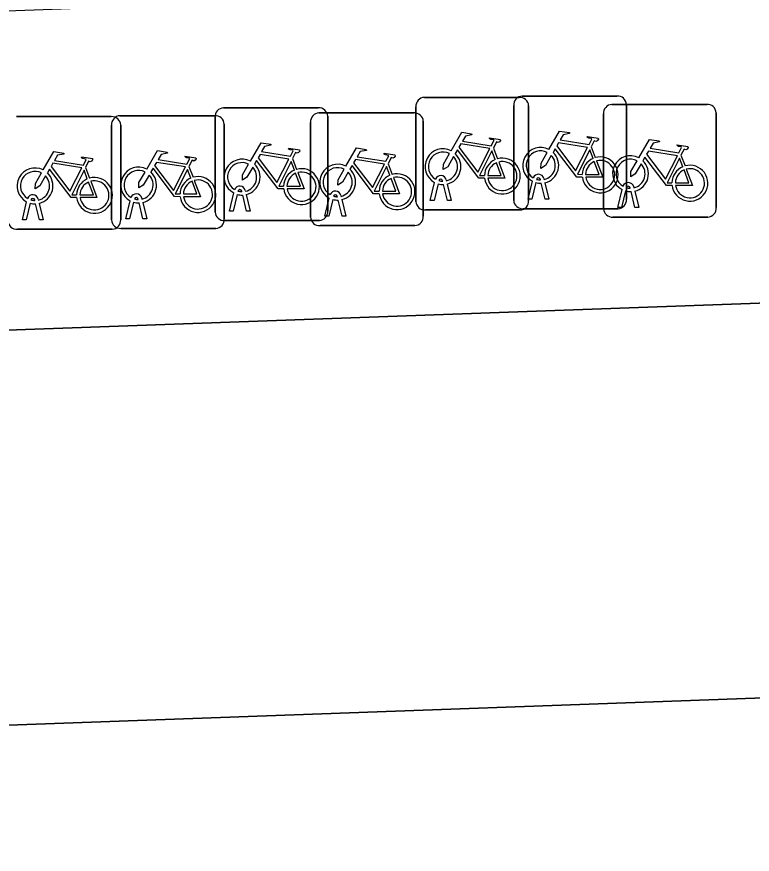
# Model space of a CAD drawing. Extents: x 161084 to 161928, y 385354 to 386522.
# Drawn here: x 161309.93 to 161316.45, y 386458.7 to 386466.13 of the extents above; entities that cross this region are included whole.
import ezdxf

# ---------------------------------------------------------------- set-up
doc = ezdxf.new("R2010")
doc.units = 0
for name, color, linetype in [('IMGEO_Fietsenrek', 7, 'Continuous'), ('IMGEO_Rijbaan_lokaal_open', 7, 'Continuous'), ('IMGEO_Voetpad_open', 7, 'Continuous')]:
    doc.layers.add(name, color=color, linetype=linetype)

msp = doc.modelspace()

# ---------------------------------------------------------------- linework, layer by layer
at = {"layer": 'IMGEO_Fietsenrek'}
for p, q in [((161313.5459, 386465.4125), (161314.3868, 386465.4125)), ((161314.3868, 386465.4125), (161313.5459, 386465.4125)), ((161314.4129, 386465.4235), (161315.2538, 386465.4235)), ((161315.2538, 386465.4235), (161314.4129, 386465.4235)), ((161311.7649, 386465.3195), (161312.6058, 386465.3195)), ((161312.6058, 386465.3195), (161311.7649, 386465.3195)), ((161313.4715, 386464.4879), (161313.4715, 386465.3288)), ((161313.4715, 386465.3288), (161313.4715, 386464.4879)), ((161314.3385, 386464.4989), (161314.3385, 386465.3398)), ((161314.3385, 386465.3398), (161314.3385, 386464.4989)), ((161314.4705, 386465.3381), (161314.4705, 386464.4972)), ((161314.4705, 386464.4972), (161314.4705, 386465.3381)), ((161315.2089, 386465.3495), (161316.0498, 386465.3495)), ((161316.0498, 386465.3495), (161315.2089, 386465.3495)), ((161315.3375, 386465.3491), (161315.3375, 386464.5082)), ((161315.3375, 386464.5082), (161315.3375, 386465.3491)), ((161309.9289, 386465.2415), (161310.7698, 386465.2415)), ((161310.7698, 386465.2415), (161309.9289, 386465.2415)), ((161310.8469, 386465.2495), (161311.6878, 386465.2495)), ((161311.6878, 386465.2495), (161310.8469, 386465.2495)), ((161311.6905, 386464.3949), (161311.6905, 386465.2358)), ((161311.6905, 386465.2358), (161311.6905, 386464.3949)), ((161312.6119, 386465.2745), (161313.4528, 386465.2745)), ((161313.4528, 386465.2745), (161312.6119, 386465.2745)), ((161312.6895, 386465.2451), (161312.6895, 386464.4042)), ((161312.6895, 386464.4042), (161312.6895, 386465.2451)), ((161315.1345, 386464.4249), (161315.1345, 386465.2658)), ((161315.1345, 386465.2658), (161315.1345, 386464.4249)), ((161316.1335, 386465.2751), (161316.1335, 386464.4342)), ((161316.1335, 386464.4342), (161316.1335, 386465.2751)), ((161310.7725, 386464.3249), (161310.7725, 386465.1658)), ((161310.7725, 386465.1658), (161310.7725, 386464.3249)), ((161310.8535, 386465.1671), (161310.8535, 386464.3262)), ((161310.8535, 386464.3262), (161310.8535, 386465.1671)), ((161311.7715, 386465.1751), (161311.7715, 386464.3342)), ((161311.7715, 386464.3342), (161311.7715, 386465.1751)), ((161312.5375, 386464.3499), (161312.5375, 386465.1908)), ((161312.5375, 386465.1908), (161312.5375, 386464.3499)), ((161313.5365, 386465.2001), (161313.5365, 386464.3592)), ((161313.5365, 386464.3592), (161313.5365, 386465.2001)), ((161314.1582, 386464.9622), (161314.1945, 386464.867)), ((161315.0252, 386464.9732), (161315.0615, 386464.878)), ((161312.3772, 386464.8692), (161312.4135, 386464.774)), ((161315.8212, 386464.8992), (161315.8575, 386464.804)), ((161310.5412, 386464.7912), (161310.5775, 386464.696)), ((161311.4592, 386464.7992), (161311.4955, 386464.704)), ((161313.2242, 386464.8242), (161313.2605, 386464.729)), ((161313.5985, 386464.4973), (161313.6368, 386464.6573)), ((161313.6672, 386464.6451), (161313.6319, 386464.4973)), ((161313.7089, 386464.6689), (161313.7079, 386464.6732)), ((161313.75, 386464.4973), (161313.7161, 386464.639)), ((161313.7396, 386464.6804), (161313.7414, 386464.6725)), ((161313.7484, 386464.6433), (161313.7834, 386464.4973)), ((161314.4655, 386464.5083), (161314.5038, 386464.6683)), ((161314.5342, 386464.6561), (161314.4989, 386464.5083)), ((161314.5759, 386464.6799), (161314.5749, 386464.6842)), ((161314.617, 386464.5083), (161314.5831, 386464.65)), ((161314.6066, 386464.6914), (161314.6084, 386464.6835)), ((161314.6154, 386464.6543), (161314.6504, 386464.5083)), ((161311.8175, 386464.4043), (161311.8558, 386464.5643)), ((161311.9279, 386464.5759), (161311.9269, 386464.5802)), ((161311.9586, 386464.5874), (161311.9604, 386464.5795)), ((161315.2615, 386464.4343), (161315.2998, 386464.5943)), ((161315.3302, 386464.5821), (161315.2949, 386464.4343)), ((161315.3719, 386464.6059), (161315.3709, 386464.6102)), ((161315.413, 386464.4343), (161315.3791, 386464.576)), ((161315.4026, 386464.6174), (161315.4044, 386464.6095)), ((161315.4114, 386464.5803), (161315.4464, 386464.4343)), ((161309.9815, 386464.3263), (161310.0198, 386464.4863)), ((161310.0919, 386464.4979), (161310.0909, 386464.5022)), ((161310.1226, 386464.5094), (161310.1244, 386464.5015)), ((161310.8995, 386464.3343), (161310.9378, 386464.4943)), ((161311.0099, 386464.5059), (161311.0089, 386464.5102)), ((161311.0406, 386464.5174), (161311.0424, 386464.5095)), ((161311.8862, 386464.5521), (161311.8509, 386464.4043)), ((161311.969, 386464.4043), (161311.9351, 386464.546)), ((161311.9674, 386464.5503), (161312.0024, 386464.4043)), ((161312.6645, 386464.3593), (161312.7028, 386464.5193)), ((161312.7332, 386464.5071), (161312.6979, 386464.3593)), ((161312.7749, 386464.5309), (161312.7739, 386464.5352)), ((161312.816, 386464.3593), (161312.7821, 386464.501)), ((161312.8056, 386464.5424), (161312.8074, 386464.5345)), ((161312.8144, 386464.5053), (161312.8494, 386464.3593)), ((161313.6319, 386464.4973), (161313.5985, 386464.4973)), ((161313.7834, 386464.4973), (161313.75, 386464.4973)), ((161314.4989, 386464.5083), (161314.4655, 386464.5083)), ((161314.6504, 386464.5083), (161314.617, 386464.5083)), ((161310.0502, 386464.4741), (161310.0149, 386464.3263)), ((161310.133, 386464.3263), (161310.0991, 386464.468)), ((161310.1314, 386464.4723), (161310.1664, 386464.3263)), ((161310.9682, 386464.4821), (161310.9329, 386464.3343)), ((161311.051, 386464.3343), (161311.0171, 386464.476)), ((161311.0494, 386464.4803), (161311.0844, 386464.3343)), ((161314.3961, 386464.4135), (161313.5552, 386464.4135)), ((161313.5552, 386464.4135), (161314.3961, 386464.4135)), ((161315.2631, 386464.4245), (161314.4222, 386464.4245)), ((161314.4222, 386464.4245), (161315.2631, 386464.4245)), ((161315.2949, 386464.4343), (161315.2615, 386464.4343)), ((161315.4464, 386464.4343), (161315.413, 386464.4343)), ((161310.9329, 386464.3343), (161310.8995, 386464.3343)), ((161311.0844, 386464.3343), (161311.051, 386464.3343)), ((161311.8509, 386464.4043), (161311.8175, 386464.4043)), ((161312.0024, 386464.4043), (161311.969, 386464.4043)), ((161312.6979, 386464.3593), (161312.6645, 386464.3593)), ((161312.8494, 386464.3593), (161312.816, 386464.3593)), ((161316.0591, 386464.3505), (161315.2182, 386464.3505)), ((161315.2182, 386464.3505), (161316.0591, 386464.3505)), ((161310.0149, 386464.3263), (161309.9815, 386464.3263)), ((161310.1664, 386464.3263), (161310.133, 386464.3263)), ((161312.6151, 386464.3205), (161311.7742, 386464.3205)), ((161311.7742, 386464.3205), (161312.6151, 386464.3205)), ((161313.4621, 386464.2755), (161312.6212, 386464.2755)), ((161312.6212, 386464.2755), (161313.4621, 386464.2755)), ((161310.7791, 386464.2425), (161309.9382, 386464.2425)), ((161309.9382, 386464.2425), (161310.7791, 386464.2425)), ((161311.6971, 386464.2505), (161310.8562, 386464.2505)), ((161310.8562, 386464.2505), (161311.6971, 386464.2505))]:
    msp.add_line(p, q, dxfattribs=at)
for points in [[(161313.7841, 386464.9392), (161313.8788, 386465.1027), (161313.965, 386465.0889), (161313.9667, 386465.0802), (161313.9106, 386465.0693), (161313.8844, 386465.024), (161314.1396, 386464.9832)], [(161314.6511, 386464.9502), (161314.7458, 386465.1137), (161314.832, 386465.0999), (161314.8337, 386465.0912), (161314.7776, 386465.0803), (161314.7514, 386465.035), (161315.0066, 386464.9942)], [(161312.0031, 386464.8462), (161312.0978, 386465.0097), (161312.184, 386464.9959), (161312.1857, 386464.9872), (161312.1296, 386464.9763), (161312.1034, 386464.931), (161312.3586, 386464.8902)], [(161314.1396, 386464.9832), (161314.1646, 386465.032), (161314.1595, 386465.036), (161314.1363, 386465.0397), (161314.1236, 386465.0472), (161314.1226, 386465.0503), (161314.1248, 386465.0549), (161314.2196, 386465.0398), (161314.2219, 386465.0295), (161314.2125, 386465.0171), (161314.2001, 386465.0107), (161314.1856, 386465.0169), (161314.1582, 386464.9622)], [(161314.9937, 386464.969), (161314.7369, 386465.01), (161314.7202, 386464.9812), (161314.8872, 386464.7609), (161314.9937, 386464.969)], [(161315.0066, 386464.9942), (161315.0316, 386465.043), (161315.0265, 386465.047), (161315.0033, 386465.0507), (161314.9906, 386465.0582), (161314.9896, 386465.0613), (161314.9918, 386465.0659), (161315.0866, 386465.0508), (161315.0889, 386465.0405), (161315.0795, 386465.0281), (161315.0671, 386465.0217), (161315.0526, 386465.0279), (161315.0252, 386464.9732)], [(161315.4471, 386464.8762), (161315.5418, 386465.0397), (161315.628, 386465.0259), (161315.6297, 386465.0172), (161315.5736, 386465.0063), (161315.5474, 386464.961), (161315.8026, 386464.9202)], [(161310.1671, 386464.7682), (161310.2618, 386464.9317), (161310.348, 386464.9179), (161310.3497, 386464.9092), (161310.2936, 386464.8983), (161310.2674, 386464.853), (161310.5226, 386464.8122)], [(161311.0851, 386464.7762), (161311.1798, 386464.9397), (161311.266, 386464.9259), (161311.2677, 386464.9172), (161311.2116, 386464.9063), (161311.1854, 386464.861), (161311.4406, 386464.8202)], [(161312.3586, 386464.8902), (161312.3836, 386464.939), (161312.3785, 386464.943), (161312.3553, 386464.9467), (161312.3426, 386464.9542), (161312.3416, 386464.9573), (161312.3438, 386464.9619), (161312.4386, 386464.9468), (161312.4409, 386464.9365), (161312.4315, 386464.9241), (161312.4191, 386464.9177), (161312.4046, 386464.9239), (161312.3772, 386464.8692)], [(161312.8501, 386464.8012), (161312.9448, 386464.9647), (161313.031, 386464.9509), (161313.0327, 386464.9422), (161312.9766, 386464.9313), (161312.9504, 386464.886), (161313.2056, 386464.8452)], [(161314.0798, 386464.6945), (161314.0301, 386464.6946), (161313.8394, 386464.9463), (161313.8204, 386464.9135)], [(161314.1267, 386464.958), (161313.8699, 386464.999), (161313.8532, 386464.9702), (161314.0202, 386464.7499), (161314.1267, 386464.958)], [(161314.1747, 386464.86), (161314.1454, 386464.9368), (161314.036, 386464.7187), (161314.0787, 386464.7186)], [(161314.9468, 386464.7055), (161314.8971, 386464.7056), (161314.7064, 386464.9573), (161314.6874, 386464.9245)], [(161315.0417, 386464.871), (161315.0124, 386464.9478), (161314.903, 386464.7297), (161314.9457, 386464.7296)], [(161315.7897, 386464.895), (161315.5329, 386464.936), (161315.5162, 386464.9072), (161315.6832, 386464.6869), (161315.7897, 386464.895)], [(161315.8026, 386464.9202), (161315.8276, 386464.969), (161315.8225, 386464.973), (161315.7993, 386464.9767), (161315.7866, 386464.9842), (161315.7856, 386464.9873), (161315.7878, 386464.9919), (161315.8826, 386464.9768), (161315.8849, 386464.9665), (161315.8755, 386464.9541), (161315.8631, 386464.9477), (161315.8486, 386464.9539), (161315.8212, 386464.8992)], [(161310.5226, 386464.8122), (161310.5476, 386464.861), (161310.5425, 386464.865), (161310.5193, 386464.8687), (161310.5066, 386464.8762), (161310.5056, 386464.8793), (161310.5078, 386464.8839), (161310.6026, 386464.8688), (161310.6049, 386464.8585), (161310.5955, 386464.8461), (161310.5831, 386464.8397), (161310.5686, 386464.8459), (161310.5412, 386464.7912)], [(161311.4406, 386464.8202), (161311.4656, 386464.869), (161311.4605, 386464.873), (161311.4373, 386464.8767), (161311.4246, 386464.8842), (161311.4236, 386464.8873), (161311.4258, 386464.8919), (161311.5206, 386464.8768), (161311.5229, 386464.8665), (161311.5135, 386464.8541), (161311.5011, 386464.8477), (161311.4866, 386464.8539), (161311.4592, 386464.7992)], [(161312.3457, 386464.865), (161312.0889, 386464.906), (161312.0722, 386464.8772), (161312.2392, 386464.6569), (161312.3457, 386464.865)], [(161313.1927, 386464.82), (161312.9359, 386464.861), (161312.9192, 386464.8322), (161313.0862, 386464.6119), (161313.1927, 386464.82)], [(161313.2056, 386464.8452), (161313.2306, 386464.894), (161313.2255, 386464.898), (161313.2023, 386464.9017), (161313.1896, 386464.9092), (161313.1886, 386464.9123), (161313.1908, 386464.9169), (161313.2856, 386464.9018), (161313.2879, 386464.8915), (161313.2785, 386464.8791), (161313.2661, 386464.8727), (161313.2516, 386464.8789), (161313.2242, 386464.8242)], [(161313.8048, 386464.8867), (161313.7532, 386464.7975), (161313.7133, 386464.7715), (161313.7145, 386464.819), (161313.769, 386464.9132)], [(161314.6718, 386464.8977), (161314.6202, 386464.8085), (161314.5803, 386464.7825), (161314.5815, 386464.83), (161314.636, 386464.9242)], [(161315.7428, 386464.6315), (161315.6931, 386464.6316), (161315.5024, 386464.8833), (161315.4834, 386464.8505)], [(161315.8377, 386464.797), (161315.8084, 386464.8738), (161315.699, 386464.6557), (161315.7417, 386464.6556)], [(161310.5097, 386464.787), (161310.2529, 386464.828), (161310.2362, 386464.7992), (161310.4032, 386464.5789), (161310.5097, 386464.787)], [(161311.3808, 386464.5315), (161311.3311, 386464.5316), (161311.1404, 386464.7833), (161311.1214, 386464.7505)], [(161311.4277, 386464.795), (161311.1709, 386464.836), (161311.1542, 386464.8072), (161311.3212, 386464.5869), (161311.4277, 386464.795)], [(161312.0238, 386464.7937), (161311.9722, 386464.7045), (161311.9323, 386464.6785), (161311.9335, 386464.726), (161311.988, 386464.8202)], [(161312.2988, 386464.6015), (161312.2491, 386464.6016), (161312.0584, 386464.8533), (161312.0394, 386464.8205)], [(161312.3937, 386464.767), (161312.3644, 386464.8438), (161312.255, 386464.6257), (161312.2977, 386464.6256)], [(161313.1458, 386464.5565), (161313.0961, 386464.5566), (161312.9054, 386464.8083), (161312.8864, 386464.7755)], [(161313.2407, 386464.722), (161313.2114, 386464.7988), (161313.102, 386464.5807), (161313.1447, 386464.5806)], [(161314.1087, 386464.7185), (161314.2286, 386464.7183), (161314.1854, 386464.8319)], [(161314.2052, 386464.8388), (161314.2602, 386464.6942), (161314.1101, 386464.6945)], [(161314.9757, 386464.7295), (161315.0956, 386464.7293), (161315.0524, 386464.8429)], [(161315.0722, 386464.8498), (161315.1272, 386464.7052), (161314.9771, 386464.7055)], [(161315.4678, 386464.8237), (161315.4162, 386464.7345), (161315.3763, 386464.7085), (161315.3775, 386464.756), (161315.432, 386464.8502)], [(161310.1878, 386464.7157), (161310.1362, 386464.6265), (161310.0963, 386464.6005), (161310.0975, 386464.648), (161310.152, 386464.7422)], [(161310.4628, 386464.5235), (161310.4131, 386464.5236), (161310.2224, 386464.7753), (161310.2034, 386464.7425)], [(161310.5577, 386464.689), (161310.5284, 386464.7658), (161310.419, 386464.5477), (161310.4617, 386464.5476)], [(161311.1058, 386464.7237), (161311.0542, 386464.6345), (161311.0143, 386464.6085), (161311.0155, 386464.656), (161311.07, 386464.7502)], [(161311.4757, 386464.697), (161311.4464, 386464.7738), (161311.337, 386464.5557), (161311.3797, 386464.5556)], [(161312.3277, 386464.6255), (161312.4476, 386464.6253), (161312.4044, 386464.7389)], [(161312.4242, 386464.7458), (161312.4792, 386464.6012), (161312.3291, 386464.6015)], [(161312.8708, 386464.7487), (161312.8192, 386464.6595), (161312.7793, 386464.6335), (161312.7805, 386464.681), (161312.835, 386464.7752)], [(161315.7717, 386464.6555), (161315.8916, 386464.6553), (161315.8484, 386464.7689)], [(161315.8682, 386464.7758), (161315.9232, 386464.6312), (161315.7731, 386464.6315)], [(161310.4917, 386464.5475), (161310.6116, 386464.5473), (161310.5684, 386464.6609)], [(161310.5882, 386464.6678), (161310.6432, 386464.5232), (161310.4931, 386464.5235)], [(161311.4097, 386464.5555), (161311.5296, 386464.5553), (161311.4864, 386464.6689)], [(161311.5062, 386464.6758), (161311.5612, 386464.5312), (161311.4111, 386464.5315)], [(161313.1747, 386464.5805), (161313.2946, 386464.5803), (161313.2514, 386464.6939)], [(161313.2712, 386464.7008), (161313.3262, 386464.5562), (161313.1761, 386464.5565)]]:
    msp.add_lwpolyline(points, dxfattribs=at)
for centre, radius, start, end in [((161313.5492, 386465.3346), 0.0779, 92.4484, 184.28452), ((161313.5492, 386465.3346), 0.0779, 92.4484, 184.28452), ((161314.4162, 386465.3456), 0.0779, 92.4484, 184.28452), ((161314.4162, 386465.3456), 0.0779, 92.4484, 184.28452), ((161314.3926, 386465.3348), 0.0779, 2.4484, 94.28452), ((161314.3926, 386465.3348), 0.0779, 2.4484, 94.28452), ((161315.2596, 386465.3458), 0.0779, 2.4484, 94.28452), ((161315.2596, 386465.3458), 0.0779, 2.4484, 94.28452), ((161311.7682, 386465.2416), 0.0779, 92.4484, 184.28452), ((161311.7682, 386465.2416), 0.0779, 92.4484, 184.28452), ((161312.6116, 386465.2418), 0.0779, 2.4484, 94.28452), ((161312.6116, 386465.2418), 0.0779, 2.4484, 94.28452), ((161315.2122, 386465.2716), 0.0779, 92.4484, 184.28452), ((161315.2122, 386465.2716), 0.0779, 92.4484, 184.28452), ((161316.0556, 386465.2718), 0.0779, 2.4484, 94.28452), ((161316.0556, 386465.2718), 0.0779, 2.4484, 94.28452), ((161310.7756, 386465.1638), 0.0779, 2.4484, 94.28452), ((161310.7756, 386465.1638), 0.0779, 2.4484, 94.28452), ((161310.8502, 386465.1716), 0.0779, 92.4484, 184.28452), ((161310.8502, 386465.1716), 0.0779, 92.4484, 184.28452), ((161311.6936, 386465.1718), 0.0779, 2.4484, 94.28452), ((161311.6936, 386465.1718), 0.0779, 2.4484, 94.28452), ((161312.6152, 386465.1966), 0.0779, 92.4484, 184.28452), ((161312.6152, 386465.1966), 0.0779, 92.4484, 184.28452), ((161313.4586, 386465.1968), 0.0779, 2.4484, 94.28452), ((161313.4586, 386465.1968), 0.0779, 2.4484, 94.28452), ((161313.7111, 386464.7979), 0.159, 62.67661, 242.13685), ((161314.5781, 386464.8089), 0.159, 62.67661, 242.13685), ((161314.5781, 386464.8089), 0.129, 63.31916, 238.90302), ((161311.9301, 386464.7049), 0.159, 62.67661, 242.13685), ((161313.7111, 386464.7979), 0.129, 63.31916, 238.90302), ((161313.7111, 386464.7979), 0.129, 283.60429, 43.43025), ((161313.7111, 386464.7979), 0.159, 283.5766, 46.60424), ((161314.2377, 386464.7139), 0.159, 113.3408, 178.32165), ((161314.2377, 386464.7139), 0.159, 187.0065, 105.77075), ((161314.5781, 386464.8089), 0.129, 283.60429, 43.43025), ((161314.5781, 386464.8089), 0.159, 283.5766, 46.60424), ((161315.1047, 386464.7249), 0.159, 113.3408, 178.32165), ((161315.1047, 386464.7249), 0.159, 187.0065, 105.77075), ((161315.1047, 386464.7249), 0.129, 188.67146, 104.58832), ((161315.3741, 386464.7349), 0.159, 62.67661, 242.13685), ((161315.3741, 386464.7349), 0.129, 63.31916, 238.90302), ((161310.0941, 386464.6269), 0.159, 62.67661, 242.13685), ((161311.0121, 386464.6349), 0.159, 62.67661, 242.13685), ((161311.9301, 386464.7049), 0.129, 63.31916, 238.90302), ((161311.9301, 386464.7049), 0.129, 283.60429, 43.43025), ((161311.9301, 386464.7049), 0.159, 283.5766, 46.60424), ((161312.4567, 386464.6209), 0.159, 187.0065, 105.77075), ((161312.7771, 386464.6599), 0.159, 62.67661, 242.13685), ((161312.7771, 386464.6599), 0.129, 63.31916, 238.90302), ((161314.2377, 386464.7139), 0.129, 113.92302, 177.95563), ((161314.2377, 386464.7139), 0.129, 188.67146, 104.58832), ((161315.1047, 386464.7249), 0.129, 113.92302, 177.95563), ((161315.3741, 386464.7349), 0.129, 283.60429, 43.43025), ((161315.3741, 386464.7349), 0.159, 283.5766, 46.60424), ((161315.9007, 386464.6509), 0.159, 113.3408, 178.32165), ((161315.9007, 386464.6509), 0.159, 187.0065, 105.77075), ((161315.9007, 386464.6509), 0.129, 188.67146, 104.58832), ((161310.0941, 386464.6269), 0.129, 63.31916, 238.90302), ((161310.0941, 386464.6269), 0.129, 283.60429, 43.43025), ((161310.0941, 386464.6269), 0.159, 283.5766, 46.60424), ((161311.0121, 386464.6349), 0.129, 63.31916, 238.90302), ((161311.0121, 386464.6349), 0.129, 283.60429, 43.43025), ((161311.0121, 386464.6349), 0.159, 283.5766, 46.60424), ((161311.5387, 386464.5509), 0.159, 187.0065, 105.77075), ((161312.4567, 386464.6209), 0.159, 113.3408, 178.32165), ((161312.4567, 386464.6209), 0.129, 113.92302, 177.95563), ((161312.4567, 386464.6209), 0.129, 188.67146, 104.58832), ((161312.7771, 386464.6599), 0.129, 283.60429, 43.43025), ((161312.7771, 386464.6599), 0.159, 283.5766, 46.60424), ((161313.3037, 386464.5759), 0.159, 113.3408, 178.32165), ((161313.3037, 386464.5759), 0.159, 187.0065, 105.77075), ((161313.6909, 386464.6693), 0.0499, 12.8025, 158.69338), ((161314.5579, 386464.6803), 0.0499, 12.8025, 158.69338), ((161315.9007, 386464.6509), 0.129, 113.92302, 177.95563), ((161310.6207, 386464.5429), 0.159, 113.3408, 178.32165), ((161310.6207, 386464.5429), 0.159, 187.0065, 105.77075), ((161310.6207, 386464.5429), 0.129, 113.92302, 177.95563), ((161310.6207, 386464.5429), 0.129, 188.67146, 104.58832), ((161311.5387, 386464.5509), 0.159, 113.3408, 178.32165), ((161311.5387, 386464.5509), 0.129, 113.92302, 177.95563), ((161311.5387, 386464.5509), 0.129, 188.67146, 104.58832), ((161313.3037, 386464.5759), 0.129, 113.92302, 177.95563), ((161313.3037, 386464.5759), 0.129, 188.67146, 104.58832), ((161313.7111, 386464.7979), 0.159, 253.99666, 271.78671), ((161313.6909, 386464.6693), 0.0174, 12.8025, 163.45023), ((161313.7111, 386464.7979), 0.129, 253.41502, 269.02044), ((161314.5781, 386464.8089), 0.159, 253.99666, 271.78671), ((161314.5579, 386464.6803), 0.0174, 12.8025, 163.45023), ((161314.5781, 386464.8089), 0.129, 253.41502, 269.02044), ((161315.3539, 386464.6063), 0.0499, 12.8025, 158.69338), ((161311.9099, 386464.5763), 0.0499, 12.8025, 158.69338), ((161311.9099, 386464.5763), 0.0174, 12.8025, 163.45023), ((161311.9301, 386464.7049), 0.129, 253.41502, 269.02044), ((161312.7569, 386464.5313), 0.0499, 12.8025, 158.69338), ((161315.3741, 386464.7349), 0.159, 253.99666, 271.78671), ((161315.3539, 386464.6063), 0.0174, 12.8025, 163.45023), ((161315.3741, 386464.7349), 0.129, 253.41502, 269.02044), ((161310.0739, 386464.4983), 0.0499, 12.8025, 158.69338), ((161310.0739, 386464.4983), 0.0174, 12.8025, 163.45023), ((161310.0941, 386464.6269), 0.129, 253.41502, 269.02044), ((161310.9919, 386464.5063), 0.0499, 12.8025, 158.69338), ((161310.9919, 386464.5063), 0.0174, 12.8025, 163.45023), ((161311.0121, 386464.6349), 0.129, 253.41502, 269.02044), ((161311.9301, 386464.7049), 0.159, 253.99666, 271.78671), ((161312.7771, 386464.6599), 0.159, 253.99666, 271.78671), ((161312.7569, 386464.5313), 0.0174, 12.8025, 163.45023), ((161312.7771, 386464.6599), 0.129, 253.41502, 269.02044), ((161313.5494, 386464.4912), 0.0779, 182.4484, 274.28452), ((161313.5494, 386464.4912), 0.0779, 182.4484, 274.28452), ((161314.4164, 386464.5022), 0.0779, 182.4484, 274.28452), ((161314.4164, 386464.5022), 0.0779, 182.4484, 274.28452), ((161314.3928, 386464.4914), 0.0779, 272.4484, 4.28452), ((161314.3928, 386464.4914), 0.0779, 272.4484, 4.28452), ((161315.2598, 386464.5024), 0.0779, 272.4484, 4.28452), ((161315.2598, 386464.5024), 0.0779, 272.4484, 4.28452), ((161310.0941, 386464.6269), 0.159, 253.99666, 271.78671), ((161311.0121, 386464.6349), 0.159, 253.99666, 271.78671), ((161315.2124, 386464.4282), 0.0779, 182.4484, 274.28452), ((161315.2124, 386464.4282), 0.0779, 182.4484, 274.28452), ((161316.0558, 386464.4284), 0.0779, 272.4484, 4.28452), ((161316.0558, 386464.4284), 0.0779, 272.4484, 4.28452), ((161311.7684, 386464.3982), 0.0779, 182.4484, 274.28452), ((161311.7684, 386464.3982), 0.0779, 182.4484, 274.28452), ((161311.6938, 386464.3284), 0.0779, 272.4484, 4.28452), ((161311.6938, 386464.3284), 0.0779, 272.4484, 4.28452), ((161312.6154, 386464.3532), 0.0779, 182.4484, 274.28452), ((161312.6154, 386464.3532), 0.0779, 182.4484, 274.28452), ((161312.6118, 386464.3984), 0.0779, 272.4484, 4.28452), ((161312.6118, 386464.3984), 0.0779, 272.4484, 4.28452), ((161313.4588, 386464.3534), 0.0779, 272.4484, 4.28452), ((161313.4588, 386464.3534), 0.0779, 272.4484, 4.28452), ((161309.9324, 386464.3202), 0.0779, 182.4484, 274.28452), ((161309.9324, 386464.3202), 0.0779, 182.4484, 274.28452), ((161310.8504, 386464.3282), 0.0779, 182.4484, 274.28452), ((161310.8504, 386464.3282), 0.0779, 182.4484, 274.28452), ((161310.7758, 386464.3204), 0.0779, 272.4484, 4.28452), ((161310.7758, 386464.3204), 0.0779, 272.4484, 4.28452)]:
    msp.add_arc(centre, radius, start, end, dxfattribs=at)
at = {"layer": 'IMGEO_Rijbaan_lokaal_open'}
msp.add_lwpolyline([(161331.89, 386464.15), (161324.42, 386463.871), (161295.516, 386462.834), (161295.633, 386459.33), (161296.212, 386459.351), (161331.999, 386460.646), (161341.789, 386451.505), (161341.51, 386458.874), (161339.323, 386460.912)], dxfattribs=at)
at = {"layer": 'IMGEO_Voetpad_open'}
for points in [[(161356.184, 386467.639), (161350.229, 386467.481), (161348.14, 386467.407), (161341.262, 386467.223), (161322.752, 386466.655), (161295.411, 386465.645), (161295.516, 386462.834), (161324.42, 386463.871), (161331.89, 386464.15)], [(161341.789, 386451.505), (161331.999, 386460.646), (161296.212, 386459.351), (161296.253, 386458.738), (161296.519, 386458.737), (161296.637, 386457.223), (161292.841, 386453.448), (161292.912, 386453.378), (161300.109, 386453.638)]]:
    msp.add_lwpolyline(points, dxfattribs=at)

doc.saveas('drawing.dxf')
